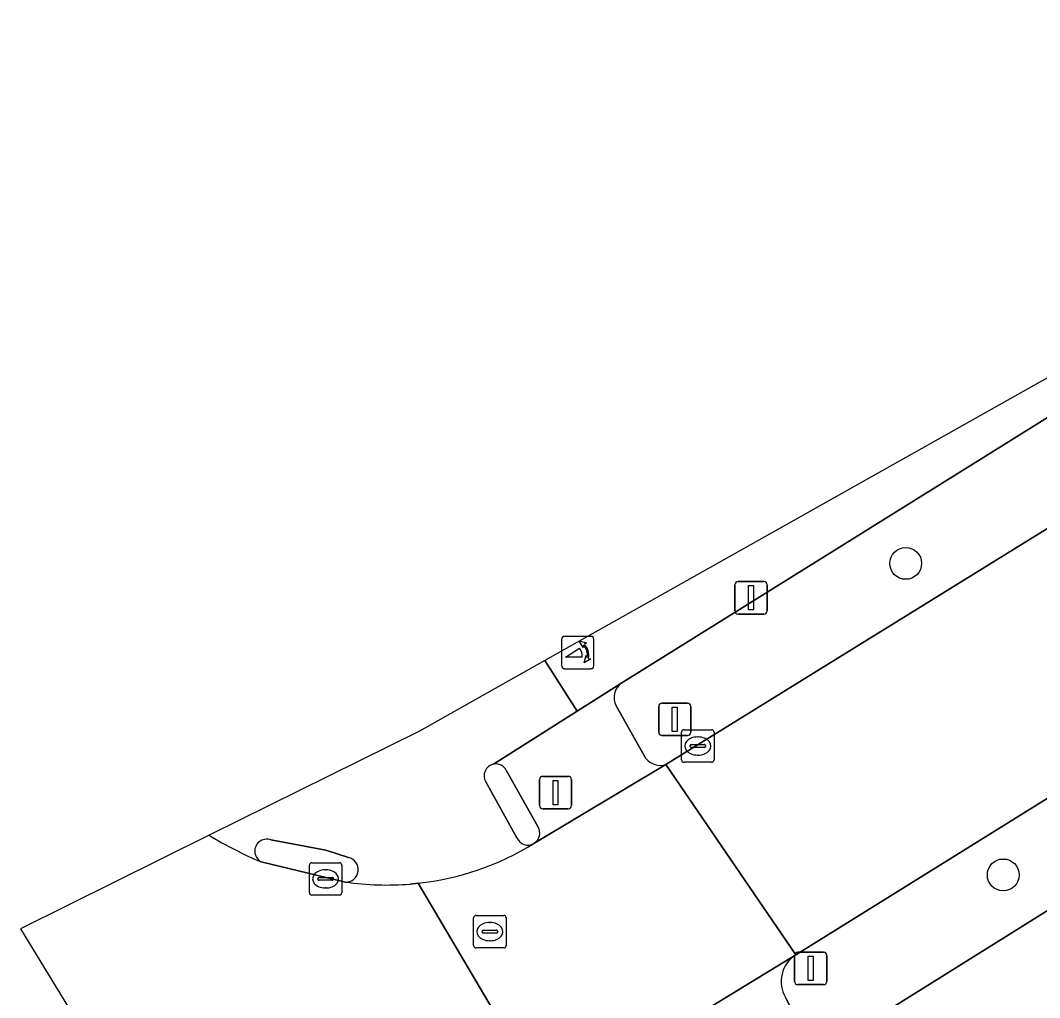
# Model space of a CAD drawing. Extents: x 158455 to 159797, y 387218 to 388672.
# Drawn here: x 158455.11 to 158486.55, y 387836.73 to 387866.86 of the extents above; entities that cross this region are included whole.
import ezdxf

# ---------------------------------------------------------------- set-up
doc = ezdxf.new("R2010")
doc.units = 0
for name, color, linetype in [('IMGEO_Berm_groen', 7, 'Continuous'), ('IMGEO_Boom', 7, 'Continuous'), ('IMGEO_Fietspad_open', 7, 'Continuous'), ('IMGEO_Kolk', 7, 'Continuous'), ('IMGEO_Lichtmast', 7, 'Continuous'), ('IMGEO_Poller', 7, 'Continuous'), ('IMGEO_Rijbaan_lokaal_gesloten', 7, 'Continuous'), ('IMGEO_Rijbaan_regionaal_gesloten', 7, 'Continuous'), ('IMGEO_Rioolput', 7, 'Continuous'), ('IMGEO_Verkeersbordpaal', 7, 'Continuous'), ('IMGEO_Verkeerseiland_gesloten', 7, 'Continuous'), ('IMGEO_Verkeersregelinstallatiepaal', 7, 'Continuous'), ('IMGEO_Voetpad_open', 7, 'Continuous')]:
    doc.layers.add(name, color=color, linetype=linetype)

msp = doc.modelspace()

# ---------------------------------------------------------------- linework, layer by layer
at = {"layer": 'IMGEO_Berm_groen'}
for points in [[(158475.023, 387843.917), (158511.48, 387866.466)], [(158522.28, 387864.951), (158479.024, 387838.051)], [(158480.509, 387835.487), (158523.75, 387862.509)], [(158493.253, 387858.646), (158473.66, 387846.433)], [(158473.491, 387845.724), (158474.399, 387844.105)], [(158478.712, 387836.73), (158479.175, 387835.834)]]:
    msp.add_lwpolyline(points, dxfattribs=at)
for centre, radius, start, end in [((158473.952, 387845.989), 0.532, 123.3522, 209.8337), ((158474.849, 387844.47), 0.58, 219.0208, 287.446), ((158479.559, 387837.227), 0.982, 122.9917, 210.4306)]:
    msp.add_arc(centre, radius, start, end, dxfattribs=at)
at = {"layer": 'IMGEO_Boom'}
for centre in [(158482.417, 387850.117), (158485.423, 387840.515)]:
    msp.add_circle(centre, 0.489, dxfattribs=at)
at = {"layer": 'IMGEO_Fietspad_open'}
for points in [[(158511.48, 387866.466), (158518.654, 387870.921), (158517.16, 387870.5), (158496.679, 387866.801), (158494.767, 387869.64), (158486.831, 387882.706), (158486.558, 387882.594), (158486.101, 387882.446), (158486.082, 387882.442), (158486.082, 387882.442), (158492.168, 387869.555), (158488.76, 387856.956), (158471.29, 387847.126)], [(158471.29, 387847.126), (158472.279, 387845.559), (158473.66, 387846.433), (158493.253, 387858.646)], [(158471.29, 387847.126), (158467.424, 387844.951), (158460.932, 387841.735)], [(158469.699, 387843.926), (158472.279, 387845.559), (158471.29, 387847.126)], [(158470.427, 387841.66), (158469.463, 387843.385)], [(158462.836, 387841.599), (158464.534, 387841.278), (158465.231, 387841.047)], [(158467.134, 387840.231), (158467.376, 387840.256)]]:
    msp.add_lwpolyline(points, dxfattribs=at)
for centre, radius, start, end in [((158469.777, 387843.57), 0.364, 102.3364, 210.5271), ((158467.275, 387852.092), 12.145, 238.5167, 238.5256), ((158467.143, 387851.904), 11.915, 238.595, 247.2809), ((158462.712, 387841.246), 0.374, 70.6039, 242.8578), ((158466.407, 387848.904), 8.702, 276.3916, 301.4847), ((158470.766, 387841.8), 0.367, 202.392, 300.3457), ((158465.149, 387840.674), 0.382, 268.3001, 77.637), ((158466.409, 387849.04), 8.838, 261.7342, 274.7075)]:
    msp.add_arc(centre, radius, start, end, dxfattribs=at)
at = {"layer": 'IMGEO_Kolk'}
for p, q in [((158475.504, 387844.062), (158475.504, 387844.914)), ((158475.579, 387844.988), (158476.431, 387844.988)), ((158476.505, 387844.914), (158476.505, 387844.062)), ((158475.992, 387844.768), (158476.017, 387844.768)), ((158475.763, 387844.482), (158475.763, 387844.494)), ((158476.201, 387844.445), (158475.803, 387844.445)), ((158475.806, 387844.531), (158476.204, 387844.531)), ((158476.247, 387844.494), (158476.247, 387844.482)), ((158476.431, 387843.988), (158475.579, 387843.988)), ((158476.015, 387844.208), (158475.99, 387844.208)), ((158464.1, 387840.89), (158464.952, 387840.89)), ((158464.025, 387839.964), (158464.025, 387840.816)), ((158464.513, 387840.67), (158464.538, 387840.67)), ((158465.026, 387840.816), (158465.026, 387839.964)), ((158464.284, 387840.384), (158464.284, 387840.396)), ((158464.722, 387840.347), (158464.324, 387840.347)), ((158464.327, 387840.433), (158464.725, 387840.433)), ((158464.768, 387840.396), (158464.768, 387840.384)), ((158464.952, 387839.89), (158464.1, 387839.89)), ((158464.536, 387840.11), (158464.511, 387840.11))]:
    msp.add_line(p, q, dxfattribs=at)
for points in [[(158475.504, 387844.062), (158475.504, 387844.914)], [(158475.579, 387844.988), (158476.431, 387844.988)], [(158476.505, 387844.914), (158476.505, 387844.062)], [(158476.431, 387843.988), (158475.579, 387843.988)], [(158464.1, 387840.89), (158464.952, 387840.89)], [(158464.025, 387839.964), (158464.025, 387840.816)], [(158465.026, 387840.816), (158465.026, 387839.964)], [(158464.952, 387839.89), (158464.1, 387839.89)]]:
    msp.add_lwpolyline(points, dxfattribs=at)
for centre, radius, start, end in [((158475.581, 387844.912), 0.0765, 91.552, 178.448), ((158475.581, 387844.912), 0.0765, 91.552, 178.448), ((158476.429, 387844.912), 0.0765, 1.552, 88.448), ((158476.429, 387844.912), 0.0765, 1.552, 88.448), ((158475.803, 387844.491), 0.0403, 85.8775, 175.7526), ((158475.8, 387844.481), 0.0366, 178.938, 274.7102), ((158476.204, 387844.488), 0.043, 264.8664, 352.4533), ((158476.208, 387844.493), 0.0386, 1.7309, 96.639), ((158475.581, 387844.064), 0.0765, 181.552, 268.448), ((158475.581, 387844.064), 0.0765, 181.552, 268.448), ((158476.429, 387844.064), 0.0765, 271.552, 358.448), ((158476.429, 387844.064), 0.0765, 271.552, 358.448), ((158464.102, 387840.814), 0.0765, 91.552, 178.448), ((158464.102, 387840.814), 0.0765, 91.552, 178.448), ((158464.95, 387840.814), 0.0765, 1.552, 88.448), ((158464.95, 387840.814), 0.0765, 1.552, 88.448), ((158464.324, 387840.393), 0.0403, 85.8775, 175.7526), ((158464.321, 387840.383), 0.0366, 178.938, 274.7102), ((158464.725, 387840.39), 0.043, 264.8664, 352.4533), ((158464.729, 387840.395), 0.0386, 1.7309, 96.639), ((158464.102, 387839.966), 0.0765, 181.552, 268.448), ((158464.102, 387839.966), 0.0765, 181.552, 268.448), ((158464.95, 387839.966), 0.0765, 271.552, 358.448), ((158464.95, 387839.966), 0.0765, 271.552, 358.448)]:
    msp.add_arc(centre, radius, start, end, dxfattribs=at)
for centre, major_axis, ratio, start_param, end_param in [((158475.991, 387844.488), (-0.387, 0.002), 0.722429, 4.712389, 7.853982), ((158476.016, 387844.488), (-0.39, 0.002), 0.717154, 1.570796, 4.712389), ((158464.512, 387840.39), (-0.387, 0.002), 0.722429, 4.712389, 7.853982), ((158464.537, 387840.39), (-0.39, 0.002), 0.717154, 1.570796, 4.712389)]:
    msp.add_ellipse(centre, major_axis=major_axis, ratio=ratio, start_param=start_param, end_param=end_param, dxfattribs=at)
at = {"layer": 'IMGEO_Lichtmast'}
for p, q in [((158477.151, 387848.658), (158477.151, 387849.458)), ((158477.151, 387849.458), (158477.151, 387848.658)), ((158477.251, 387849.558), (158478.041, 387849.558)), ((158478.041, 387849.558), (158477.251, 387849.558)), ((158478.141, 387849.458), (158478.141, 387848.658)), ((158478.141, 387848.658), (158478.141, 387849.458)), ((158478.041, 387848.558), (158477.251, 387848.558)), ((158477.251, 387848.558), (158478.041, 387848.558))]:
    msp.add_line(p, q, dxfattribs=at)
msp.add_lwpolyline([(158477.571, 387849.433), (158477.721, 387849.433), (158477.721, 387848.683), (158477.571, 387848.683), (158477.571, 387849.433)], dxfattribs=at)
for centre, start, end in [((158477.251, 387849.458), 90, 180), ((158477.251, 387849.458), 90, 180), ((158478.041, 387849.458), 0, 90), ((158478.041, 387849.458), 360, 90), ((158477.251, 387848.658), 180, 270), ((158477.251, 387848.658), 180, 270), ((158478.041, 387848.658), 270, 0), ((158478.041, 387848.658), 270, 0)]:
    msp.add_arc(centre, 0.1, start, end, dxfattribs=at)
at = {"layer": 'IMGEO_Poller'}
for p, q in [((158471.803, 387847.775), (158471.803, 387846.968)), ((158471.803, 387847.775), (158471.803, 387846.968)), ((158472.705, 387847.87), (158471.897, 387847.87)), ((158472.705, 387847.87), (158471.897, 387847.87)), ((158472.799, 387846.968), (158472.799, 387847.775)), ((158472.799, 387846.968), (158472.799, 387847.775)), ((158471.897, 387846.873), (158472.705, 387846.873)), ((158471.897, 387846.873), (158472.705, 387846.873))]:
    msp.add_line(p, q, dxfattribs=at)
for points in [[(158472.438, 387847.226), (158471.925, 387847.226), (158472.355, 387847.501)], [(158472.482, 387847.599), (158472.47, 387847.526), (158472.345, 387847.731)], [(158472.345, 387847.731), (158472.576, 387847.665), (158472.505, 387847.633)], [(158472.498, 387847.054), (158472.564, 387847.285), (158472.594, 387847.217)], [(158472.63, 387847.19), (158472.702, 387847.179), (158472.498, 387847.054)]]:
    msp.add_lwpolyline(points, dxfattribs=at)
for centre, radius, start, end in [((158471.897, 387847.775), 0.0946, 90, 180), ((158471.897, 387847.775), 0.0946, 90, 180), ((158472.705, 387847.775), 0.0946, 0, 90), ((158472.705, 387847.775), 0.0946, 0, 90), ((158472.11, 387847.276), 0.332, 351.3247, 42.4854), ((158472.124, 387847.286), 0.476, 351.7527, 41.1691), ((158472.124, 387847.286), 0.516, 349.3569, 42.2912), ((158471.897, 387846.968), 0.0946, 180, 270), ((158471.897, 387846.968), 0.0946, 180, 270), ((158472.705, 387846.968), 0.0946, 270, 0), ((158472.705, 387846.968), 0.0946, 270, 0)]:
    msp.add_arc(centre, radius, start, end, dxfattribs=at)
at = {"layer": 'IMGEO_Rijbaan_lokaal_gesloten'}
for points in [[(158539.837, 387884.088), (158527.354, 387876.349), (158520.321, 387871.964), (158518.654, 387870.921), (158511.48, 387866.466), (158475.023, 387843.917), (158479.024, 387838.051), (158522.28, 387864.951)], [(158523.75, 387862.509), (158480.509, 387835.487), (158483.221, 387831.039), (158484.87, 387832.045)], [(158467.376, 387840.256), (158471.441, 387833.384), (158474.463, 387835.261), (158479.024, 387838.051), (158475.023, 387843.917)], [(158475.023, 387843.917), (158470.952, 387841.483)]]:
    msp.add_lwpolyline(points, dxfattribs=at)
msp.add_arc((158466.407, 387848.904), 8.702, 276.3916, 301.4847, dxfattribs=at)
at = {"layer": 'IMGEO_Rijbaan_regionaal_gesloten'}
for points in [[(158460.932, 387841.735), (158455.111, 387838.851), (158463.744, 387824.72), (158473.207, 387809.229)], [(158465.138, 387840.293), (158462.541, 387840.913)], [(158468.769, 387831.706), (158471.31, 387833.303), (158471.406, 387833.362), (158471.441, 387833.384), (158467.376, 387840.256), (158467.134, 387840.231)]]:
    msp.add_lwpolyline(points, dxfattribs=at)
for centre, radius, start, end in [((158467.275, 387852.092), 12.145, 238.5167, 238.5256), ((158467.143, 387851.904), 11.915, 238.595, 247.2809), ((158466.409, 387849.04), 8.838, 261.7342, 274.7075)]:
    msp.add_arc(centre, radius, start, end, dxfattribs=at)
at = {"layer": 'IMGEO_Rioolput'}
for p, q in [((158469.165, 387839.264), (158470.017, 387839.264)), ((158469.09, 387838.338), (158469.09, 387839.19)), ((158469.578, 387839.044), (158469.603, 387839.044)), ((158470.091, 387839.19), (158470.091, 387838.338)), ((158469.349, 387838.758), (158469.349, 387838.77)), ((158469.787, 387838.721), (158469.389, 387838.721)), ((158469.392, 387838.807), (158469.79, 387838.807)), ((158469.833, 387838.77), (158469.833, 387838.758)), ((158469.601, 387838.484), (158469.576, 387838.484)), ((158470.017, 387838.264), (158469.165, 387838.264))]:
    msp.add_line(p, q, dxfattribs=at)
for points in [[(158469.165, 387839.264), (158470.017, 387839.264)], [(158469.09, 387838.338), (158469.09, 387839.19)], [(158470.091, 387839.19), (158470.091, 387838.338)], [(158470.017, 387838.264), (158469.165, 387838.264)]]:
    msp.add_lwpolyline(points, dxfattribs=at)
for centre, radius, start, end in [((158469.167, 387839.188), 0.0765, 91.552, 178.448), ((158469.167, 387839.188), 0.0765, 91.552, 178.448), ((158470.015, 387839.188), 0.0765, 1.552, 88.448), ((158470.015, 387839.188), 0.0765, 1.552, 88.448), ((158469.389, 387838.767), 0.0403, 85.8775, 175.7526), ((158469.386, 387838.757), 0.0366, 178.938, 274.7102), ((158469.79, 387838.764), 0.043, 264.8664, 352.4533), ((158469.794, 387838.769), 0.0386, 1.7309, 96.639), ((158469.167, 387838.34), 0.0765, 181.552, 268.448), ((158469.167, 387838.34), 0.0765, 181.552, 268.448), ((158470.015, 387838.34), 0.0765, 271.552, 358.448), ((158470.015, 387838.34), 0.0765, 271.552, 358.448)]:
    msp.add_arc(centre, radius, start, end, dxfattribs=at)
for centre, major_axis, ratio, start_param, end_param in [((158469.577, 387838.764), (-0.387, 0.002), 0.722429, 4.712389, 7.853982), ((158469.602, 387838.764), (-0.39, 0.002), 0.717154, 1.570796, 4.712389)]:
    msp.add_ellipse(centre, major_axis=major_axis, ratio=ratio, start_param=start_param, end_param=end_param, dxfattribs=at)
at = {"layer": 'IMGEO_Verkeersbordpaal'}
for p, q in [((158474.798, 387844.911), (158474.798, 387845.711)), ((158474.798, 387845.711), (158474.798, 387844.911)), ((158474.898, 387845.811), (158475.688, 387845.811)), ((158475.688, 387845.811), (158474.898, 387845.811)), ((158475.788, 387845.711), (158475.788, 387844.911)), ((158475.788, 387844.911), (158475.788, 387845.711)), ((158475.688, 387844.811), (158474.898, 387844.811)), ((158474.898, 387844.811), (158475.688, 387844.811)), ((158478.991, 387837.23), (158478.991, 387838.03)), ((158478.991, 387838.03), (158478.991, 387837.23)), ((158479.091, 387838.13), (158479.881, 387838.13)), ((158479.881, 387838.13), (158479.091, 387838.13)), ((158479.981, 387838.03), (158479.981, 387837.23)), ((158479.981, 387837.23), (158479.981, 387838.03)), ((158479.881, 387837.13), (158479.091, 387837.13)), ((158479.091, 387837.13), (158479.881, 387837.13))]:
    msp.add_line(p, q, dxfattribs=at)
for points in [[(158475.218, 387845.686), (158475.368, 387845.686), (158475.368, 387844.936), (158475.218, 387844.936), (158475.218, 387845.686)], [(158479.411, 387838.005), (158479.561, 387838.005), (158479.561, 387837.255), (158479.411, 387837.255), (158479.411, 387838.005)]]:
    msp.add_lwpolyline(points, dxfattribs=at)
for centre, start, end in [((158474.898, 387845.711), 90, 180), ((158474.898, 387845.711), 90, 180), ((158475.688, 387845.711), 0, 90), ((158475.688, 387845.711), 360, 90), ((158474.898, 387844.911), 180, 270), ((158474.898, 387844.911), 180, 270), ((158475.688, 387844.911), 270, 0), ((158475.688, 387844.911), 270, 0), ((158479.091, 387838.03), 90, 180), ((158479.091, 387838.03), 90, 180), ((158479.881, 387838.03), 0, 90), ((158479.881, 387838.03), 360, 90), ((158479.091, 387837.23), 180, 270), ((158479.091, 387837.23), 180, 270), ((158479.881, 387837.23), 270, 0), ((158479.881, 387837.23), 270, 0)]:
    msp.add_arc(centre, 0.1, start, end, dxfattribs=at)
at = {"layer": 'IMGEO_Verkeerseiland_gesloten'}
for points in [[(158471.075, 387842.002), (158470.108, 387843.727)], [(158469.463, 387843.385), (158470.427, 387841.66)], [(158465.231, 387841.047), (158464.534, 387841.278), (158462.836, 387841.599)], [(158462.541, 387840.913), (158465.138, 387840.293)]]:
    msp.add_lwpolyline(points, dxfattribs=at)
for centre, radius, start, end in [((158469.777, 387843.57), 0.364, 102.3364, 210.5271), ((158469.777, 387843.566), 0.369, 25.973, 102.1363), ((158470.747, 387841.806), 0.382, 302.4614, 30.8731), ((158462.712, 387841.246), 0.374, 70.6039, 242.8578), ((158470.766, 387841.8), 0.367, 202.392, 300.3457), ((158465.149, 387840.674), 0.382, 268.3001, 77.637)]:
    msp.add_arc(centre, radius, start, end, dxfattribs=at)
at = {"layer": 'IMGEO_Verkeersregelinstallatiepaal'}
for p, q in [((158471.121, 387842.653), (158471.121, 387843.453)), ((158471.121, 387843.453), (158471.121, 387842.653)), ((158471.221, 387843.553), (158472.011, 387843.553)), ((158472.011, 387843.553), (158471.221, 387843.553)), ((158472.111, 387843.453), (158472.111, 387842.653)), ((158472.111, 387842.653), (158472.111, 387843.453)), ((158472.011, 387842.553), (158471.221, 387842.553)), ((158471.221, 387842.553), (158472.011, 387842.553))]:
    msp.add_line(p, q, dxfattribs=at)
msp.add_lwpolyline([(158471.541, 387843.428), (158471.691, 387843.428), (158471.691, 387842.678), (158471.541, 387842.678), (158471.541, 387843.428)], dxfattribs=at)
for centre, start, end in [((158471.221, 387843.453), 90, 180), ((158471.221, 387843.453), 90, 180), ((158472.011, 387843.453), 0, 90), ((158472.011, 387843.453), 360, 90), ((158471.221, 387842.653), 180, 270), ((158471.221, 387842.653), 180, 270), ((158472.011, 387842.653), 270, 0), ((158472.011, 387842.653), 270, 0)]:
    msp.add_arc(centre, 0.1, start, end, dxfattribs=at)
at = {"layer": 'IMGEO_Voetpad_open'}
for points in [[(158473.66, 387846.433), (158472.279, 387845.559), (158469.699, 387843.926)], [(158474.399, 387844.105), (158473.491, 387845.724)], [(158470.108, 387843.727), (158471.075, 387842.002)], [(158470.952, 387841.483), (158475.023, 387843.917)], [(158479.024, 387838.051), (158474.463, 387835.261)], [(158479.175, 387835.834), (158478.712, 387836.73)]]:
    msp.add_lwpolyline(points, dxfattribs=at)
for centre, radius, start, end in [((158473.952, 387845.989), 0.532, 123.3522, 209.8337), ((158474.849, 387844.47), 0.58, 219.0208, 287.446), ((158469.777, 387843.566), 0.369, 25.973, 102.1363), ((158470.747, 387841.806), 0.382, 302.4614, 30.8731), ((158479.559, 387837.227), 0.982, 122.9917, 210.4306)]:
    msp.add_arc(centre, radius, start, end, dxfattribs=at)

doc.saveas('drawing.dxf')
